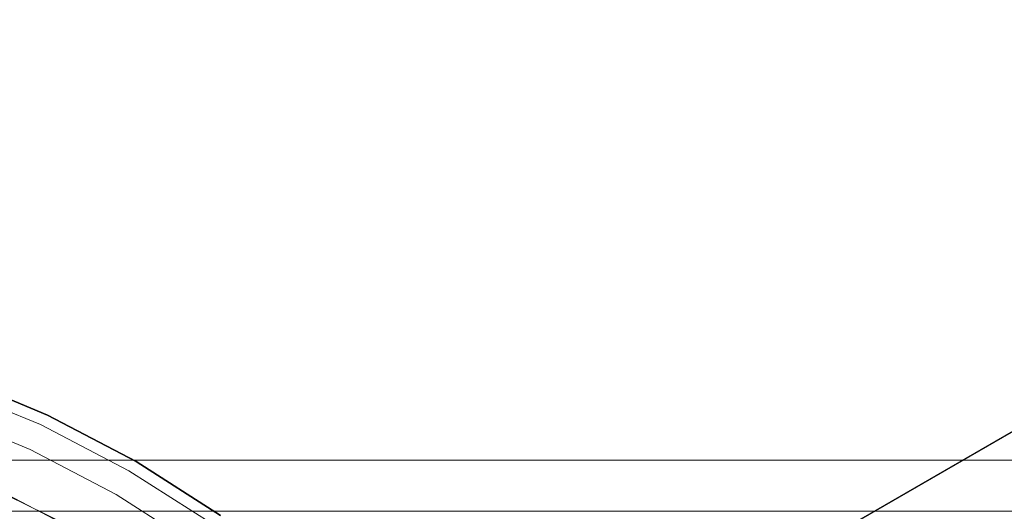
# Model space of a CAD drawing. Header units: inches. Extents: x -412 to -304, y -62 to 18.
# Tile 712 of 809: x -357.364 to -355.85, y -2.491 to -1.736. Entities that reach past the tile are written whole.
import ezdxf

# ---------------------------------------------------------------- set-up
doc = ezdxf.new("R2010")
doc.units = ezdxf.units.IN
doc.header["$LTSCALE"] = 32
doc.header["$MEASUREMENT"] = 0
for name, color, linetype, lineweight in [('Black', 7, 'Continuous', 18), ('DashLine', 7, 'Continuous', 13), ('Drawing', 7, 'Continuous', 18), ('Metal_HtAdjMech', 7, 'Continuous', 18), ('Metal_MP', 7, 'Continuous', 5), ('None', 7, 'Continuous', 18), ('Plastic-MPWireManager', 7, 'Continuous', 25), ('SolidLine', 7, 'Continuous', 15), ('Wood_1-H', 7, 'Continuous', 13)]:
    doc.layers.add(name, color=color, linetype=linetype, lineweight=lineweight)

# ---------------------------------------------------------------- blocks, each defined once
blk = doc.blocks.new('Group-20')
at = {"layer": 'Black'}
for points in [[(-34.5479, 16.5361, 28.9791), (34.5479, 16.5361, 28.9791), (34.5479, -16.5361, 28.9791), (-34.5479, -16.5361, 28.9791)], [(-34.5479, 16.5361, 27.7008), (34.5479, 16.5361, 27.7008), (34.5479, -16.5361, 27.7008), (-34.5479, -16.5361, 27.7008)]]:
    blk.add_3dface(points, dxfattribs=at)
at = {"layer": 'Wood_1-H'}
for points in [[(-35.9649, 17.9531, 28.9988), (35.9649, 17.9531, 28.9988), (35.9649, -17.9531, 28.9988), (-35.9649, -17.9531, 28.9988)], [(-35.9649, 17.9531, 28.9791), (35.9649, 17.9531, 28.9791), (35.9649, -17.9531, 28.9791), (-35.9649, -17.9531, 28.9791)]]:
    blk.add_3dface(points, dxfattribs=at)
blk = doc.blocks.new('MPHtAdjColumn-NoCable (3D)')
at = {"layer": 'Metal_MP'}
for points, invisible_edges in [([(-1.519, 0.877, 2.3125), (-1.519, 0.877, 23.4936), (-1.4368, 1.0061, 23.4936), (-1.4368, 1.0061, 2.3125)], 5), ([(-1.4159, 0.8175, 23.4936), (-1.3393, 0.9378, 23.4936), (-1.4368, 1.0061, 23.4936), (-1.519, 0.877, 23.4936)], 10), ([(-1.519, 0.877, 2.3125), (-1.4368, 1.0061, 2.3125), (-1.3393, 0.9378, 2.3125), (-1.4159, 0.8175, 2.3125)], 10), ([(-1.5897, 0.7413, 2.3125), (-1.5897, 0.7413, 23.4936), (-1.519, 0.877, 23.4936), (-1.519, 0.877, 2.3125)], 5), ([(-1.519, 0.877, 23.4936), (-1.5897, 0.7413, 23.4936), (-1.4818, 0.691, 23.4936), (-1.4159, 0.8175, 23.4936)], 10), ([(-1.4159, 0.8175, 2.3125), (-1.4818, 0.691, 2.3125), (-1.5897, 0.7413, 2.3125), (-1.519, 0.877, 2.3125)], 10), ([(-1.4368, 0.7801, 2.9031), (-1.4159, 0.8175, 23.4936), (-1.4818, 0.691, 23.4936)], 9), ([(-1.4818, 0.691, 2.7692), (-1.4818, 0.691, 2.3125), (-1.4159, 0.8175, 2.3125), (-1.4159, 0.8175, 2.7692)], 5), ([(-0.9326, 0.7268, 2.7692), (-0.9335, 0.7071, 2.7692), (-1.4818, 0.691, 2.7692), (-1.4159, 0.8175, 2.7692)], 10), ([(-1.4818, 0.691, 23.4936), (-1.4808, 0.6905, 2.9031), (-1.4368, 0.7801, 2.9031)], 9), ([(-0.9335, 0.7071, 2.9031), (-0.9326, 0.7268, 2.9031), (-1.4368, 0.7801, 2.9031), (-1.4808, 0.6905, 2.9031)], 10), ([(-1.6482, 0.5999, 2.3125), (-1.6482, 0.5999, 23.4936), (-1.5897, 0.7413, 23.4936), (-1.5897, 0.7413, 2.3125)], 5), ([(-1.5897, 0.7413, 23.4936), (-1.6482, 0.5999, 23.4936), (-1.5363, 0.5592, 23.4936), (-1.4818, 0.691, 23.4936)], 10), ([(-1.4818, 0.691, 2.3125), (-1.5363, 0.5592, 2.3125), (-1.6482, 0.5999, 2.3125), (-1.5897, 0.7413, 2.3125)], 10)]:
    blk.add_3dface(points, dxfattribs=dict(at, invisible_edges=invisible_edges))
blk = doc.blocks.new('MP-Leg-502-89 (3D)')
at = {"layer": 'Metal_MP', "invisible_edges": 8}
for points in [[(-1.8444, 0.25, 5.2951), (-19.271, 0.25, 1.8125), (-19.271, -0.25, 1.8125), (-1.8444, -0.25, 5.2951)], [(-1.8444, -0.25, 2.3026), (-19.271, -0.25, 0.3125), (-19.271, 0.25, 0.3125), (-1.8444, 0.25, 2.3026)]]:
    blk.add_3dface(points, dxfattribs=at)
at = {"layer": 'Metal_MP'}
for points in [[(-1.8444, 0.25, 5.2951), (-1.8444, 0.25, 2.3026), (-19.271, 0.25, 0.3125), (-19.271, 0.25, 1.8125)], [(-1.8444, -0.25, 2.3026), (-1.8444, -0.25, 5.2951), (-19.271, -0.25, 1.8125), (-19.271, -0.25, 0.3125)]]:
    blk.add_3dface(points, dxfattribs=at)
blk = doc.blocks.new('MPHtAdjLeg-16-NoCable (3D)')
at = {"layer": 'DashLine', "color": 7, "xscale": -1, "rotation": 120}
blk.add_blockref('MP-Leg-502-89 (3D)', (0, 0), dxfattribs=at)
at = {"layer": 'DashLine', "color": 7}
blk.add_blockref('MPHtAdjColumn-NoCable (3D)', (0, 0), dxfattribs=at)
blk = doc.blocks.new('MpHtAdjBase-3 (3D)')
at = {"layer": 'Black', "color": 7}
blk.add_blockref('MPHtAdjLeg-16-NoCable (3D)', (-21.5551, 0), dxfattribs=at)
blk = doc.blocks.new('MPHtAdjLegCoverPower (3D)')
at = {"layer": 'Black'}
for points, invisible_edges in [([(0.6083, 1.664, 23.4936), (0.7505, 1.6048, 23.4936), (0.6655, 1.4273, 23.4936), (0.5386, 1.4798, 23.4936)], 10), ([(0.7505, 1.6048, 23.6117), (0.6083, 1.664, 23.6117), (0.588, 1.6085, 23.6708), (0.7255, 1.5513, 23.6708)], 10), ([(0.6083, 1.664, 23.4936), (0.6083, 1.664, 23.6117), (0.7505, 1.6048, 23.6117), (0.7505, 1.6048, 23.4936)], 5), ([(0.4799, 1.3127, 23.6708), (0.5921, 1.266, 23.6708), (0.7255, 1.5513, 23.6708), (0.588, 1.6085, 23.6708)], 10), ([(0.7874, 1.3638, 23.4936), (0.6655, 1.4273, 23.4936), (0.7505, 1.6048, 23.4936), (0.8871, 1.5335, 23.4936)], 10), ([(0.8871, 1.5335, 23.6117), (0.7505, 1.6048, 23.6117), (0.7255, 1.5513, 23.6708), (0.8576, 1.4824, 23.6708)], 10), ([(0.7505, 1.6048, 23.4936), (0.7505, 1.6048, 23.6117), (0.8871, 1.5335, 23.6117), (0.8871, 1.5335, 23.4936)], 5), ([(0.8576, 1.4824, 23.6708), (0.7255, 1.5513, 23.6708), (0.5921, 1.266, 23.6708), (0.6998, 1.2098, 23.6708)], 10), ([(0.8871, 1.5335, 23.4936), (1.017, 1.4507, 23.4936), (0.9033, 1.29, 23.4936), (0.7874, 1.3638, 23.4936)], 10), ([(1.017, 1.4507, 23.6117), (0.8871, 1.5335, 23.6117), (0.8576, 1.4824, 23.6708), (0.9831, 1.4023, 23.6708)], 10), ([(0.8871, 1.5335, 23.4936), (0.8871, 1.5335, 23.6117), (1.017, 1.4507, 23.6117), (1.017, 1.4507, 23.4936)], 5), ([(0.9831, 1.4023, 23.6708), (0.8576, 1.4824, 23.6708), (0.6998, 1.2098, 23.6708), (0.8023, 1.1444, 23.6708)], 10)]:
    blk.add_3dface(points, dxfattribs=dict(at, invisible_edges=invisible_edges))
at = {"layer": 'Plastic-MPWireManager'}
for points, invisible_edges in [([(0.6103, 1.6632, 2.155), (0.7521, 1.6041, 2.155), (0.0541, 0.1215, 2.155), (0.0433, 0.1257, 2.155)], 10), ([(0.7521, 1.6041, 2.3125), (0.6103, 1.6632, 2.3125), (0.082, 0.2382, 2.3125), (0.1025, 0.2302, 2.3125)], 10), ([(0.6103, 1.6632, 2.155), (0.6103, 1.6632, 2.3125), (0.7521, 1.6041, 2.3125), (0.7521, 1.6041, 2.155)], 5), ([(0.7521, 1.6041, 2.155), (0.8883, 1.5329, 2.155), (0.0645, 0.1163, 2.155), (0.0541, 0.1215, 2.155)], 10), ([(0.1025, 0.2302, 2.3125), (0.1222, 0.2204, 2.3125), (0.8883, 1.5329, 2.3125), (0.7521, 1.6041, 2.3125)], 10), ([(0.7521, 1.6041, 2.155), (0.7521, 1.6041, 2.3125), (0.8883, 1.5329, 2.3125), (0.8883, 1.5329, 2.155)], 5), ([(0.0744, 0.1103, 2.155), (0.0645, 0.1163, 2.155), (0.8883, 1.5329, 2.155), (1.0177, 1.4502, 2.155)], 10), ([(0.1222, 0.2204, 2.3125), (0.1409, 0.2089, 2.3125), (1.0177, 1.4502, 2.3125), (0.8883, 1.5329, 2.3125)], 10), ([(0.8883, 1.5329, 2.155), (0.8883, 1.5329, 2.3125), (1.0177, 1.4502, 2.3125), (1.0177, 1.4502, 2.155)], 5)]:
    blk.add_3dface(points, dxfattribs=dict(at, invisible_edges=invisible_edges))
blk = doc.blocks.new('TIEndPipe-500 (3D)')
at = {"layer": 'Metal_HtAdjMech'}
for points, invisible_edges in [([(-1.5354, 9.1284, -0.9564), (-1.5354, 3.7401, -2.126), (-1.5354, -9.827, -0.0787), (-1.5354, 9.8617, -0.0787)], 10), ([(-1.4567, -2.8551, -0.0787), (-1.4567, 2.8898, -0.0787), (-1.5354, 9.8617, -0.0787), (-1.5354, -9.827, -0.0787)], 10), ([(-1.5354, -9.827, -0.0787), (-1.5354, 3.7401, -2.126), (-1.5354, -3.7401, -2.1235)], 9), ([(-1.4567, 2.8898, -0.1575), (-1.4567, -2.8551, -0.1575), (-1.4567, 3.7401, -2.126)], 11), ([(-1.4567, -3.7401, -2.1235), (-1.4567, 3.7401, -2.126), (-1.4567, -2.8551, -0.1575)], 10), ([(-1.4567, 2.8898, -0.1575), (-1.4567, 2.8898, -0.0787), (-1.4567, -2.8551, -0.0787), (-1.4567, -2.8551, -0.1575)], 8)]:
    blk.add_3dface(points, dxfattribs=dict(at, invisible_edges=invisible_edges))
blk.add_3dface([(-1.5354, 3.7401, -2.126), (-1.4567, 3.7401, -2.126), (-1.4567, -3.7401, -2.1235), (-1.5354, -3.7401, -2.1235)], dxfattribs=at)
blk = doc.blocks.new('Group-23')
at = {"layer": 'None'}
blk.add_blockref('Group-20', (0, 0), dxfattribs=at)
at = {"layer": 'SolidLine', "color": 7}
for name, p in [('MpHtAdjBase-3 (3D)', (0, 0)), ('TIEndPipe-500 (3D)', (-21.5551, 0, 27.7008))]:
    blk.add_blockref(name, p, dxfattribs=at)
at = {"layer": 'SolidLine', "color": 7, "rotation": 90}
blk.add_blockref('MPHtAdjLegCoverPower (3D)', (-21.5551, 0), dxfattribs=at)
blk = doc.blocks.new('MP Ht Adju Rect Table (3D)')
at = {"layer": 'None'}
blk.add_blockref('Group-23', (0, 0), dxfattribs=at)
at = {"layer": 'Drawing', "color": 0, "flags": 1}
for tag in ['Tag', 'Catalog', 'Option1', 'Option2', 'Option3', 'Option4', 'Option5', 'Option6', 'Option7', 'Option8', 'Option9', 'Option10', 'Option11', 'Option12', 'Custom', 'FinishGroup', 'Discount', 'Item2', 'Item3', 'Item6', 'Item9', 'Item10', 'Item12', 'Item13', 'Item16', 'Item19', 'Item20', 'Item21', 'Item22', 'Item23', 'Item24', 'Item25', 'Item8', 'Item18', 'Item1', 'Item4', 'Item5', 'Item7', 'Item11', 'Item14', 'Item15', 'Item17']:
    blk.add_attdef(tag, (-16.6066, -46.5306), '', height=0.00709, dxfattribs=at)

msp = doc.modelspace()

# ---------------------------------------------------------------- block references
at = {"layer": 'Drawing', "rotation": 270}
msp.add_blockref('MP Ht Adju Rect Table (3D)', (-358.0728, -25.5031), dxfattribs=at)

doc.saveas('drawing.dxf')
